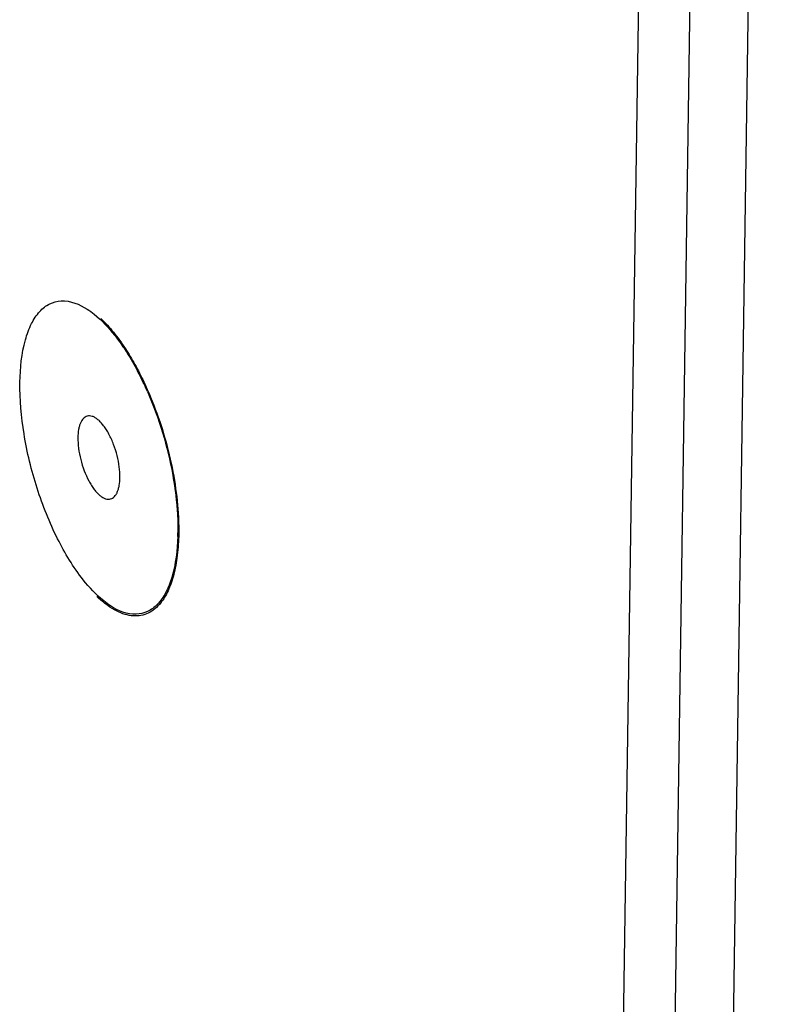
# Model space of a CAD drawing. Header units: millimetres. Extents: x 1117 to 38156, y -1945 to 7303.
# Tile 263 of 656: x 9709 to 9728, y 1076 to 1100. Entities that reach past the tile are written whole.
import ezdxf

# ---------------------------------------------------------------- set-up
doc = ezdxf.new("R2010")
doc.units = ezdxf.units.MM

msp = doc.modelspace()

# ---------------------------------------------------------------- linework, layer by layer
at = {"color": 7, "linetype": 'Continuous'}
for p, q in [((9723.541, 959.111), (9726.552, 1162.608)), ((9722.232, 958.739), (9725.242, 1162.236)), ((9726.464, 1056.82), (9727.998, 1160.48))]:
    msp.add_line(p, q, dxfattribs=at)
for centre, radius, start, end in [((9704.69, 1087.917), 7.847, 25.6811, 26.6961), ((9704.246, 1087.705), 8.339, 23.6785, 25.6723), ((9706.9, 1087.556), 5.757, 358.2307, 359.1552)]:
    msp.add_arc(centre, radius, start, end, dxfattribs=at)
for points, knots in [([(9708.655, 1091.287), (9708.66, 1091.649), (9708.709, 1092.162), (9708.925, 1092.759), (9709.13, 1093.079), (9709.394, 1093.291), (9709.83, 1093.404), (9710.166, 1093.265), (9710.359, 1093.141)], [0, 0, 0, 0, 0.338667, 0.475484, 0.590956, 0.690435, 0.784227, 1, 1, 1, 1]), ([(9710.359, 1093.141), (9710.419, 1093.102), (9710.679, 1092.912), (9710.899, 1092.674), (9711.054, 1092.478)], [0, 0, 0, 0, 0.222518, 1, 1, 1, 1]), ([(9710.708, 1092.901), (9710.82, 1092.794), (9711.04, 1092.55), (9711.231, 1092.284), (9711.326, 1092.139)], [0, 0, 0, 0, 0.472415, 1, 1, 1, 1]), ([(9711.054, 1092.478), (9711.079, 1092.446), (9711.181, 1092.314), (9711.276, 1092.175), (9711.345, 1092.068)], [0, 0, 0, 0, 0.241161, 1, 1, 1, 1]), ([(9711.326, 1092.139), (9711.411, 1092.009), (9711.576, 1091.734), (9711.722, 1091.448), (9711.793, 1091.299)], [0, 0, 0, 0, 0.485873, 1, 1, 1, 1]), ([(9711.345, 1092.068), (9711.376, 1092.02), (9711.503, 1091.816), (9711.618, 1091.605), (9711.7, 1091.442)], [0, 0, 0, 0, 0.24149, 1, 1, 1, 1]), ([(9710.258, 1086.279), (9710.005, 1086.599), (9709.554, 1087.35), (9709.055, 1088.601), (9708.731, 1089.938), (9708.649, 1090.85), (9708.655, 1091.287)], [0, 0, 0, 0, 0.228887, 0.488702, 0.754456, 1, 1, 1, 1]), ([(9711.793, 1091.299), (9711.915, 1091.04), (9712.138, 1090.502), (9712.397, 1089.666), (9712.58, 1088.818), (9712.647, 1088.25), (9712.665, 1087.971)], [0, 0, 0, 0, 0.248448, 0.504301, 0.757964, 1, 1, 1, 1]), ([(9711.883, 1091.054), (9712.179, 1090.378), (9712.465, 1089.432), (9712.601, 1088.464), (9712.624, 1088.227)], [0, 0, 0, 0, 0.75553, 1, 1, 1, 1]), ([(9710.358, 1090.427), (9710.34, 1090.422), (9710.305, 1090.407), (9710.259, 1090.368), (9710.219, 1090.316), (9710.186, 1090.252), (9710.16, 1090.175), (9710.132, 1090.053), (9710.125, 1089.954), (9710.124, 1089.886)], [0, 0, 0, 0, 0.087789, 0.181025, 0.284026, 0.399572, 0.529004, 0.672665, 1, 1, 1, 1]), ([(9711.187, 1088.871), (9711.189, 1088.961), (9711.176, 1089.149), (9711.122, 1089.431), (9711.035, 1089.709), (9710.938, 1089.927), (9710.848, 1090.082), (9710.779, 1090.183), (9710.708, 1090.269), (9710.635, 1090.338), (9710.563, 1090.39), (9710.492, 1090.424), (9710.423, 1090.438), (9710.378, 1090.433), (9710.358, 1090.427)], [0, 0, 0, 0, 0.141536, 0.294798, 0.450591, 0.599402, 0.668459, 0.732663, 0.791283, 0.843845, 0.890233, 0.930834, 0.96676, 1, 1, 1, 1]), ([(9710.124, 1089.886), (9710.122, 1089.796), (9710.135, 1089.608), (9710.189, 1089.327), (9710.276, 1089.048), (9710.373, 1088.831), (9710.463, 1088.675), (9710.532, 1088.575), (9710.604, 1088.489), (9710.676, 1088.419), (9710.748, 1088.367), (9710.819, 1088.334), (9710.889, 1088.32), (9710.933, 1088.324), (9710.953, 1088.33)], [0, 0, 0, 0, 0.141536, 0.294798, 0.450591, 0.599402, 0.668459, 0.732663, 0.791283, 0.843845, 0.890233, 0.930834, 0.96676, 1, 1, 1, 1]), ([(9710.953, 1088.33), (9710.971, 1088.335), (9711.006, 1088.351), (9711.052, 1088.389), (9711.092, 1088.441), (9711.125, 1088.506), (9711.152, 1088.583), (9711.179, 1088.705), (9711.186, 1088.803), (9711.187, 1088.871)], [0, 0, 0, 0, 0.087789, 0.181025, 0.284026, 0.399572, 0.529004, 0.672665, 1, 1, 1, 1]), ([(9712.624, 1088.227), (9712.63, 1088.162), (9712.651, 1087.91), (9712.659, 1087.658), (9712.656, 1087.471)], [0, 0, 0, 0, 0.258896, 1, 1, 1, 1]), ([(9712.665, 1087.971), (9712.668, 1087.921), (9712.678, 1087.725), (9712.681, 1087.528), (9712.677, 1087.382)], [0, 0, 0, 0, 0.257192, 1, 1, 1, 1]), ([(9712.654, 1087.378), (9712.643, 1087.029), (9712.588, 1086.534), (9712.368, 1085.963), (9712.162, 1085.658), (9711.9, 1085.459), (9711.471, 1085.357), (9711.143, 1085.494), (9710.952, 1085.617)], [0, 0, 0, 0, 0.336392, 0.472113, 0.587014, 0.68669, 0.78144, 1, 1, 1, 1]), ([(9712.677, 1087.382), (9712.672, 1087.199), (9712.653, 1086.93), (9712.595, 1086.588), (9712.54, 1086.358), (9712.472, 1086.148), (9712.369, 1085.908), (9712.268, 1085.746), (9712.188, 1085.656)], [0, 0, 0, 0, 0.302242, 0.44085, 0.57053, 0.691109, 0.802643, 1, 1, 1, 1]), ([(9710.952, 1085.617), (9710.892, 1085.656), (9710.632, 1085.845), (9710.412, 1086.084), (9710.258, 1086.279)], [0, 0, 0, 0, 0.222518, 1, 1, 1, 1]), ([(9712.188, 1085.656), (9712.142, 1085.603), (9712.042, 1085.509), (9711.866, 1085.409), (9711.673, 1085.36), (9711.469, 1085.363), (9711.256, 1085.416), (9711.038, 1085.518), (9710.816, 1085.667), (9710.675, 1085.789), (9710.603, 1085.857)], [0, 0, 0, 0, 0.116534, 0.22521, 0.331503, 0.441363, 0.560047, 0.691371, 0.837692, 1, 1, 1, 1])]:
    msp.add_open_spline(points, degree=3, knots=knots, dxfattribs=at)

doc.saveas('drawing.dxf')
